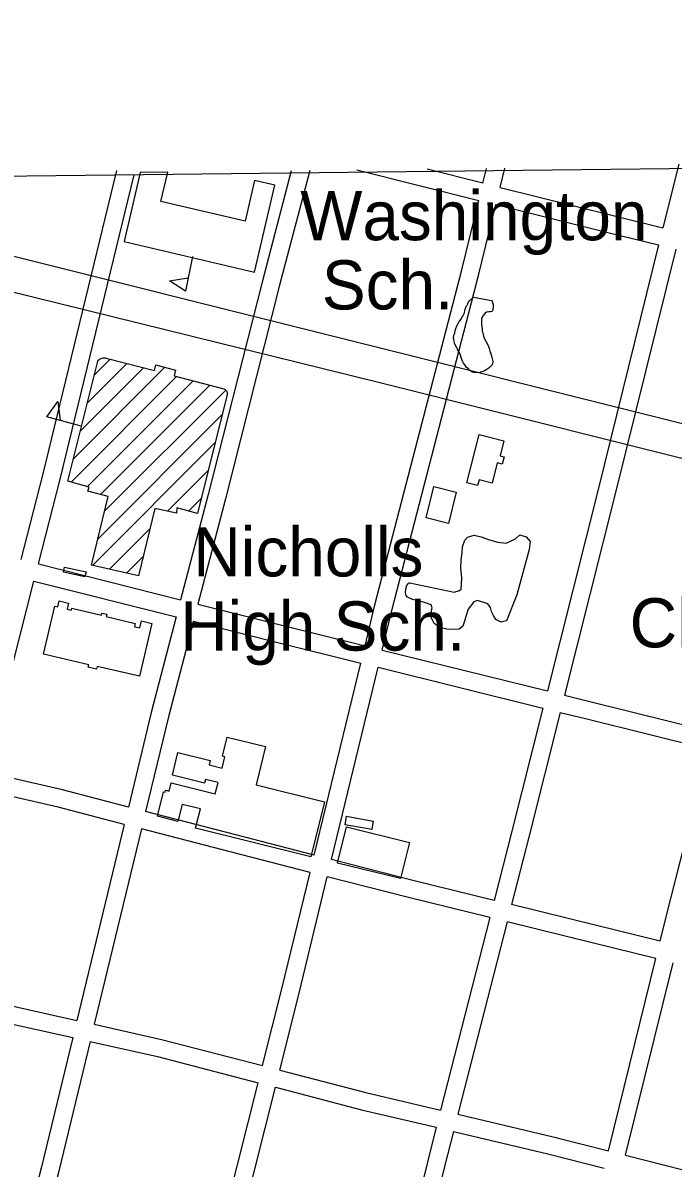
# Model space of a CAD drawing. Extents: x 3677843 to 3715951, y 511991 to 537744.
# Drawn here: x 3691100 to 3692197, y 534017 to 535951 of the extents above; entities that cross this region are included whole.
import ezdxf

# ---------------------------------------------------------------- set-up
doc = ezdxf.new("R2010")
doc.units = 0
for name, color, linetype in [('V-BLDG-IDEN', 7, 'Continuous'), ('V-BLDG-OTLN', 7, 'Continuous'), ('V-GRID-FRAM', 7, 'Continuous'), ('V-ROAD-CNTR', 7, 'Continuous'), ('V-SITE-OTLN-IDEN', 7, 'Continuous'), ('V-SITE-VEGE', 7, 'Continuous')]:
    doc.layers.add(name, color=color, linetype=linetype)

msp = doc.modelspace()

# ---------------------------------------------------------------- linework, layer by layer
at = {"layer": 'V-BLDG-OTLN'}
for p, q in [((3691344.4, 535698.9), (3691298, 535698.4)), ((3691386.1, 535556.7), (3691374.1, 535498)), ((3691208.7, 535309.5), (3691275.2, 535376)), ((3691220.5, 535356.7), (3691247.2, 535383.4)), ((3691181.1, 535175.8), (3691359.3, 535354.1)), ((3691185.1, 535215.2), (3691339.4, 535369.5)), ((3691196.9, 535262.4), (3691303.2, 535368.7)), ((3691208.7, 535168.1), (3691387.4, 535346.8)), ((3691230.5, 535154.6), (3691415.4, 535339.4)), ((3691237.7, 535126.4), (3691442.3, 535331)), ((3691198.2, 535270.3), (3691140.2, 535285.7)), ((3691226.2, 535079.5), (3691436.2, 535289.5)), ((3691217.1, 535035.1), (3691424.3, 535242.3)), ((3691343.9, 535126.5), (3691412.5, 535195.2)), ((3691379.5, 535126.8), (3691400.7, 535148)), ((3691245.8, 535028.4), (3691314.1, 535096.7)), ((3691274.6, 535021.8), (3691302.7, 535049.9))]:
    msp.add_line(p, q, dxfattribs=at)
for points in [[(3691298, 535698.4), (3691270.7, 535582.1), (3691490.8, 535530.3)], [(3691490.8, 535530.3), (3691525.3, 535676.7), (3691491, 535684.8), (3691474.8, 535616.1), (3691332.8, 535649.5), (3691344.4, 535698.9)]]:
    msp.add_lwpolyline(points, dxfattribs=at)
for points in [[(3691374.1, 535498), (3691347, 535515.3), (3691378.8, 535520.6)], [(3691175.6, 535177.4), (3691226.4, 535380.1), (3691227.5, 535381.5), (3691228.8, 535382.7), (3691230.3, 535383.7), (3691231.9, 535384.5), (3691233.5, 535385.1), (3691235.3, 535385.4), (3691237, 535385.6), (3691238.8, 535385.5), (3691240.6, 535385.1), (3691321.7, 535363.9), (3691324.2, 535373.5), (3691357.4, 535364.8), (3691355, 535355.2), (3691438.8, 535333.3), (3691440.1, 535332.7), (3691441.3, 535331.9), (3691442.4, 535330.9), (3691443.3, 535329.7), (3691444, 535328.5), (3691444.5, 535327.1), (3691444.8, 535325.6), (3691444.8, 535324.2), (3691444.6, 535322.7), (3691444.1, 535321.3), (3691394.4, 535122.6), (3691359.9, 535132.3), (3691358.9, 535123.3), (3691322.5, 535131.1), (3691294.7, 535017.2), (3691215.4, 535035.5), (3691243.8, 535151.2), (3691209.2, 535160.1), (3691211.4, 535167.3)], [(3691140.2, 535285.7), (3691159, 535311.7), (3691162.5, 535279.7)], [(3691870, 535256.1), (3691911.8, 535245.5), (3691905.3, 535220.1), (3691912.1, 535218.4), (3691909, 535206), (3691900.6, 535208.2), (3691892, 535174.1), (3691869.9, 535179.7), (3691867.4, 535169.9), (3691849.3, 535174.5)], [(3691793.7, 535168.1), (3691831.2, 535158.7), (3691818, 535106), (3691780.4, 535115.5)], [(3691204.5, 535015.8), (3691168.3, 535023.5), (3691170.1, 535031.9), (3691206.3, 535024.2)], [(3691317.7, 534937.1), (3691296.6, 534847.8), (3691225.3, 534864.6), (3691224.2, 534859.9), (3691210, 534863.3), (3691210.9, 534867.2), (3691134.8, 534885.1), (3691153.9, 534966.3), (3691158.6, 534965.2), (3691160.9, 534975.2), (3691177, 534971.4), (3691174.6, 534961.1), (3691181.4, 534959.5), (3691182.2, 534962.8), (3691232.3, 534951), (3691233.2, 534954.6), (3691241.2, 534952.7), (3691240.2, 534948.5), (3691289.3, 534936.9), (3691288, 534931.5), (3691297.1, 534929.4), (3691299.9, 534941.3)], [(3691609.1, 534635.8), (3691586.1, 534542.9), (3691391.3, 534591.1), (3691399.4, 534624), (3691368.5, 534631.6), (3691361.4, 534602.9), (3691327, 534611.4), (3691337.3, 534652.9), (3691339.8, 534652.3), (3691340.6, 534655.6), (3691346.6, 534654.1), (3691349.9, 534667.7), (3691424.5, 534649.2), (3691429.2, 534668.4), (3691408.1, 534673.6), (3691406.6, 534667.4), (3691352.2, 534680.8), (3691361.6, 534719), (3691415.9, 534705.5), (3691414.1, 534698.1), (3691436, 534692.7), (3691440.8, 534712), (3691436.5, 534713.1), (3691444.4, 534745.1), (3691509.4, 534729), (3691493.4, 534664.4)], [(3691688.6, 534589.2), (3691643.8, 534597.2), (3691646.3, 534611.4), (3691691.1, 534603.4)], [(3691737.4, 534506.2), (3691631, 534532.5), (3691646.1, 534593.7), (3691752.5, 534567.3)]]:
    msp.add_lwpolyline(points, close=True, dxfattribs=at)
at = {"layer": 'V-GRID-FRAM'}
msp.add_lwpolyline([(3681899.6, 535587.1), (3713561.2, 535950.9), (3713778.1, 517769.3), (3682100.6, 517405.3), (3681899.6, 535587.1)], dxfattribs=at)
at = {"layer": 'V-ROAD-CNTR'}
for points in [[(3691096.9, 535044.7), (3691134.1, 535189.8), (3691258.6, 535701.6)], [(3691552.9, 535701.3), (3691504.1, 535515.4), (3691412.6, 535154.8), (3691366.1, 534977)], [(3691584, 535701.6), (3691533.1, 535507.9), (3691441.6, 535147.3), (3691395.2, 534969.7)], [(3691663.6, 535702.6), (3691869.3, 535651.3)], [(3691876.4, 535680.5), (3691782.3, 535703.9)], [(3691876.4, 535680.5), (3691882.4, 535705.1)], [(3691905.5, 535673.2), (3691913.4, 535705.4)], [(3692206.9, 535712.6), (3692180.3, 535605.1)], [(3693205.9, 534998.8), (3692975.1, 535023.9), (3691698, 535344.1), (3690309.3, 535687)], [(3693205.9, 534998.8), (3692998.1, 535077.3), (3692752.7, 535138.7), (3691047.7, 535565.6), (3690546.4, 535689.7)], [(3691126, 535037.4), (3691163.2, 535182.6), (3691287.8, 535694.5)], [(3691905.5, 535673.2), (3692096.5, 535625.6), (3692180.3, 535605.1)], [(3691677.3, 534899.3), (3691694, 534968.4), (3691840.7, 535533.8), (3691869.3, 535651.3)], [(3691706.4, 534892.1), (3691723.1, 534961.1), (3691869.7, 535526.5), (3691898.4, 535644.1)], [(3691898.4, 535644.1), (3692089.3, 535596.5), (3692173, 535576)], [(3692173, 535576), (3692071.2, 535165.2), (3691985.1, 534823.1)], [(3692202.2, 535568.9), (3692100.3, 535158), (3692014.2, 534815.9)], [(3691126, 535037.4), (3691366.1, 534977)], [(3691036, 534685.7), (3691118.5, 535008.3)], [(3691118.5, 535008.3), (3691358.5, 534948)], [(3691395.2, 534969.7), (3691530.4, 534935.7), (3691677.3, 534899.3)], [(3691358.5, 534948), (3691316.3, 534786.5), (3691277.8, 534627)], [(3691387.6, 534940.7), (3691345.4, 534779.2), (3691306.9, 534619.5)], [(3691387.6, 534940.7), (3691523.2, 534906.6), (3691670.2, 534870.2)], [(3691706.4, 534892.1), (3691985.1, 534823.1)], [(3691591.7, 534545.9), (3691670.2, 534870.2)], [(3691620.8, 534538.5), (3691699.4, 534863)], [(3691699.4, 534863), (3691977.7, 534794.1)], [(3692014.2, 534815.9), (3692056.6, 534805.4), (3692265.4, 534753.7)], [(3691977.7, 534794.1), (3691925.4, 534586.1), (3691895.5, 534469.5)], [(3692006.8, 534786.8), (3691954.4, 534578.7), (3691924.7, 534462.3)], [(3692006.8, 534786.8), (3692049.3, 534776.3), (3692257.9, 534724.7)], [(3692175.5, 534400.4), (3692186.2, 534444.1), (3692257.9, 534724.7)], [(3691277.8, 534627), (3691166.6, 534655.9), (3691036, 534685.7)], [(3691270.8, 534597.8), (3691159.4, 534626.7), (3691028.5, 534656.7)], [(3691591.7, 534545.9), (3691459.4, 534579.9), (3691306.9, 534619.5)], [(3691270.8, 534597.8), (3691190.9, 534266.8)], [(3691299.8, 534590.3), (3691220.2, 534260.3)], [(3691584.7, 534516.8), (3691451.9, 534550.9), (3691299.8, 534590.3)], [(3691895.5, 534469.5), (3691758, 534503.2), (3691620.8, 534538.5)], [(3691504.4, 534190.5), (3691537, 534319.9), (3691584.7, 534516.8)], [(3691533.4, 534183), (3691566.1, 534312.7), (3691613.7, 534509.3)], [(3691888.1, 534440.4), (3691750.7, 534474.1), (3691613.7, 534509.3)], [(3692175.5, 534400.4), (3692068.2, 534427.1), (3691924.7, 534462.3)], [(3691888.1, 534440.4), (3691805, 534115.4)], [(3691917.3, 534433.3), (3691834.2, 534108.5)], [(3692168.3, 534371.3), (3692061, 534398), (3691917.3, 534433.3)], [(3692088.3, 534046.6), (3692168.3, 534371.3)], [(3692117.3, 534039.2), (3692197.4, 534364)], [(3690944.2, 534324.9), (3691013, 534306.7), (3691190.9, 534266.8)], [(3690936.8, 534295.8), (3691005.9, 534277.5), (3691183.9, 534237.7)], [(3691220.2, 534260.3), (3691333.9, 534234.8), (3691504.4, 534190.5)], [(3691183.9, 534237.7), (3691130.6, 534017.1), (3691102.7, 533909.4)], [(3691213.1, 534231.1), (3691159.7, 534009.8), (3691131.6, 533901.4)], [(3691213.1, 534231.1), (3691326.9, 534205.7), (3691497, 534161.5)], [(3691533.4, 534183), (3691678.8, 534145.2), (3691805, 534115.4)], [(3691414.7, 533833.9), (3691426.6, 533882.1), (3691497, 534161.5)], [(3691443.9, 533827.2), (3691455.7, 533874.9), (3691526.1, 534153.9)], [(3691526.1, 534153.9), (3691671.6, 534116.1), (3691797.6, 534086.3)], [(3691834.2, 534108.5), (3691992.9, 534071), (3692088.3, 534046.6)], [(3691797.6, 534086.3), (3691782.6, 534027.7), (3691717.6, 533760.9)], [(3691826.8, 534079.4), (3691811.7, 534020.4), (3691746.7, 533753.8)], [(3691826.8, 534079.4), (3691985.7, 534041.8), (3692081.1, 534017.5)], [(3692117.3, 534039.2), (3692247.7, 534005.9), (3692403.4, 533965.3)]]:
    msp.add_lwpolyline(points, dxfattribs=at)
at = {"layer": 'V-SITE-VEGE'}
for points in [[(3691860.7, 535487.7), (3691890.6, 535482.5), (3691891.7, 535480.3), (3691893.4, 535475.3), (3691893.5, 535472), (3691892.9, 535468.1), (3691893, 535465.9), (3691891.9, 535463.7), (3691889.1, 535463.1), (3691886.4, 535463.1), (3691882.5, 535462.5), (3691880.3, 535460.8), (3691876.5, 535456.9), (3691873.8, 535452.5), (3691873.9, 535440.9), (3691875, 535434.8), (3691875.1, 535430.4), (3691876.2, 535428.2), (3691876.8, 535424.9), (3691878, 535420), (3691881.9, 535412.3), (3691884.7, 535407.3), (3691887, 535401.8), (3691888.7, 535394.7), (3691889.8, 535392.5), (3691890.4, 535389.7), (3691891.5, 535386.4), (3691892.7, 535382), (3691893.3, 535378.7), (3691892.7, 535376.5), (3691891.7, 535373.7), (3691887.3, 535369.3), (3691884.5, 535367), (3691882.3, 535365.9), (3691878.5, 535363.1), (3691872.5, 535361.4), (3691869.2, 535360.2), (3691860.9, 535360.7), (3691858.7, 535361.2), (3691854.2, 535364), (3691851.4, 535367.3), (3691848.6, 535369.4), (3691845.8, 535373.8), (3691843.6, 535376.6), (3691841.9, 535379.9), (3691840.8, 535382.6), (3691839.6, 535385.9), (3691838.5, 535389.8), (3691836.2, 535395.3), (3691834, 535398.5), (3691832.3, 535402.9), (3691830.6, 535405.1), (3691828.4, 535410.1), (3691827.2, 535416.7), (3691826.6, 535418.9), (3691827.1, 535423.3), (3691828.7, 535427.8), (3691829.3, 535431.1), (3691830.9, 535435), (3691832.5, 535439.4), (3691836.3, 535446.6), (3691839.6, 535451), (3691840.6, 535453.3), (3691842.3, 535456), (3691845, 535461.6), (3691846, 535466), (3691847.6, 535470.4), (3691848.7, 535473.2), (3691850.4, 535474.9), (3691851.4, 535478.8), (3691853.1, 535481), (3691855.2, 535483.2)], [(3691752.8, 535005.5), (3691827.7, 534990.1), (3691837.1, 534992.6), (3691839.5, 534995.1), (3691840.9, 535014), (3691838.9, 535030.6), (3691839.9, 535044.2), (3691841.4, 535056.1), (3691841.9, 535066.2), (3691845.8, 535077.5), (3691850.5, 535082.9), (3691861.7, 535086), (3691873.6, 535083.2), (3691887.3, 535078.1), (3691901.5, 535074.2), (3691915.8, 535072.7), (3691931.1, 535080), (3691938.6, 535086.7), (3691949.4, 535083.3), (3691956, 535075.1), (3691954.4, 535062.1), (3691933.8, 534985.3), (3691916.1, 534941.2), (3691907.3, 534939.3), (3691898.3, 534943.9), (3691894.1, 534950.3), (3691891, 534957.4), (3691889.1, 534963.9), (3691884.9, 534970.3), (3691867, 534976), (3691861.1, 534973.5), (3691851.3, 534960.9), (3691847.3, 534949), (3691845.1, 534940.7), (3691842.3, 534932.3), (3691836.4, 534927.5), (3691826.4, 534926.7), (3691815.7, 534927.2), (3691805.6, 534929.4), (3691800.8, 534932.3), (3691794.2, 534936.9), (3691789.4, 534945.7), (3691788.7, 534949.8), (3691789.7, 534959.3), (3691790.8, 534963.5), (3691789, 534968.2), (3691779.5, 534971.6), (3691769.9, 534974.4), (3691757.4, 534977.7), (3691749.1, 534981.2), (3691746.7, 534984.1), (3691745.4, 534988.8), (3691746.5, 534994.7), (3691747.6, 534998.9), (3691747.6, 535000.7), (3691749.9, 535003.7), (3691750.5, 535005.4)]]:
    msp.add_lwpolyline(points, close=True, dxfattribs=at)

# ---------------------------------------------------------------- texts
at = {"layer": 'V-BLDG-IDEN'}
for s, p in [('Washington', (3691568.1, 535584)), ('Sch.', (3691604.4, 535467.1)), ('Nicholls', (3691387.4, 535016.4)), ('High Sch.', (3691365.2, 534891.2))]:
    msp.add_text(s, height=83, dxfattribs=at).set_placement(p)
at = {"layer": 'V-SITE-OTLN-IDEN'}
msp.add_text('Ch.', height=83, dxfattribs=at).set_placement((3692124, 534896.6))

doc.saveas('drawing.dxf')
